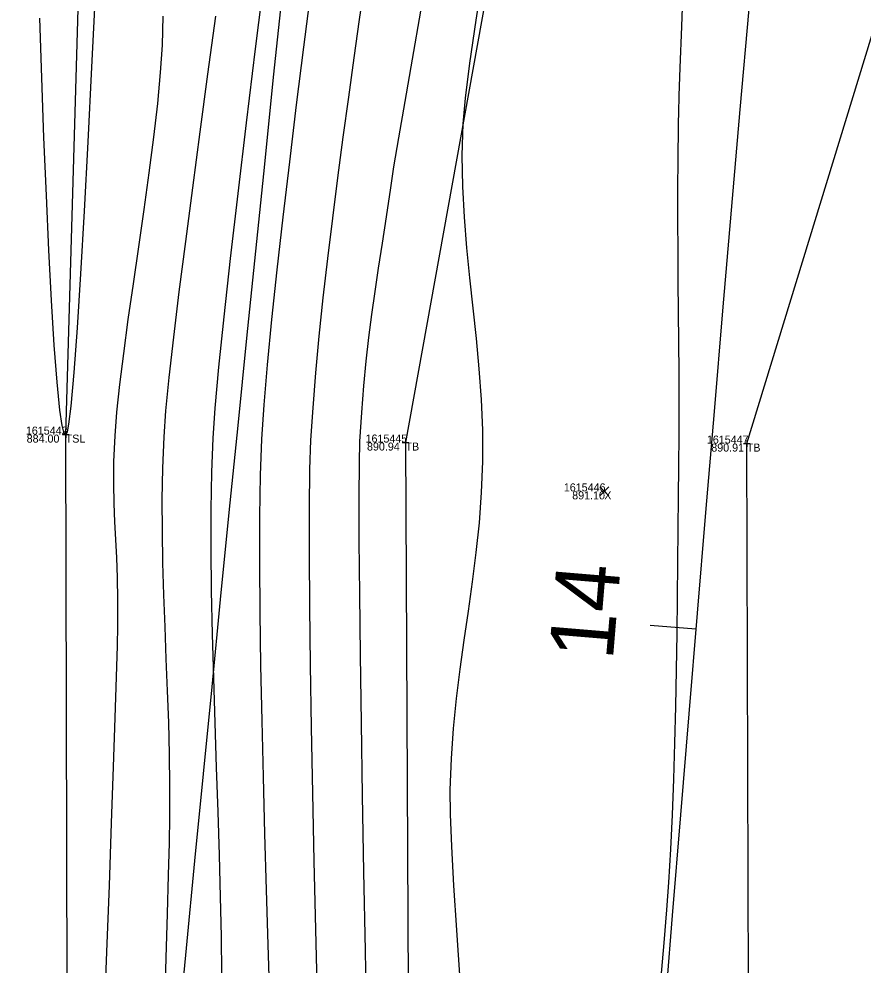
# Model space of a CAD drawing. Extents: x 1957117 to 1971063, y 701601 to 715861.
# Drawn here: x 1962727.25 to 1962764.15, y 703382.27 to 703423.63 of the extents above; entities that cross this region are included whole.
import ezdxf

# ---------------------------------------------------------------- set-up
doc = ezdxf.new("R2010")
doc.units = 0
for name, color, linetype in [('AP_X_Lights', 7, 'Continuous'), ('DT_X_Break_Line', 7, 'Continuous'), ('DT_X_Contour_Major', 7, 'Continuous'), ('DT_X_Contour_Minor', 7, 'Continuous'), ('GE_X_CL_20', 7, 'Continuous'), ('PV_P_Drive', 7, 'Continuous'), ('PV_P_Shoulder', 7, 'Continuous'), ('RS_Raster1', 7, 'Continuous'), ('RW_X_Esmt_RR', 7, 'Continuous'), ('SC_Scratch1', 7, 'Continuous')]:
    doc.layers.add(name, color=color, linetype=linetype)

msp = doc.modelspace()

# ---------------------------------------------------------------- linework, layer by layer
at = {"layer": 'AP_X_Lights'}
for p, q in [((1962752.639, 703402.783), (1962753.027, 703403.173)), ((1962752.639, 703403.173), (1962753.027, 703402.783))]:
    msp.add_line(p, q, dxfattribs=at)
at = {"layer": 'DT_X_Break_Line'}
for points in [[(1962757.692, 703508.157), (1962753.044, 703454.513), (1962744.146, 703405.113), (1962744.434, 703349.663), (1962736.435, 703304.968), (1962738.519, 703256.58), (1962733.25, 703205.119), (1962728.86, 703155.329), (1962727.562, 703104.951), (1962723.293, 703055.515), (1962724.436, 703005.51), (1962718.067, 702954.967), (1962720.729, 702905.083), (1962722.557, 702854.421), (1962723.043, 702804.701), (1962714.011, 702754.826), (1962712.212, 702702.955), (1962716.271, 702654.75)], [(1962702.117, 702657.987), (1962703.272, 702699.736), (1962705.228, 702806.071), (1962703.423, 702855.641), (1962706.263, 702905.812), (1962712.174, 702956.181), (1962713.523, 703005.763), (1962712.842, 703056.179), (1962714.348, 703106.08), (1962716.294, 703155.887), (1962718.32, 703206.081), (1962722.321, 703254.839), (1962724.563, 703306.646), (1962729.417, 703354.621), (1962729.297, 703405.46), (1962730.818, 703457.798), (1962733.395, 703504.264)], [(1962735.623, 702653.941), (1962730.179, 702698.673), (1962732.947, 702753.894), (1962738.207, 702804.216), (1962738.987, 702853.61), (1962736.001, 702904.958), (1962739.593, 702953.751), (1962746.003, 703003.979), (1962748.378, 703053.684), (1962745.135, 703102.004), (1962753.642, 703155.418), (1962750.77, 703204.49), (1962754.665, 703250.528), (1962756.699, 703302.164), (1962759.222, 703352.026), (1962759.063, 703405.067), (1962773.34, 703451.658), (1962770.93, 703504.314)]]:
    msp.add_lwpolyline(points, dxfattribs=at)
at = {"layer": 'DT_X_Contour_Major'}
for points in [[(1962733.548, 703423.756), (1962733.511, 703422.488), (1962733.432, 703421.291), (1962733.302, 703419.939), (1962733.131, 703418.467), (1962732.928, 703416.907), (1962732.706, 703415.296), (1962732.473, 703413.665), (1962732.24, 703412.051), (1962732.018, 703410.486), (1962731.816, 703409.006), (1962731.645, 703407.644), (1962731.516, 703406.434), (1962731.438, 703405.41), (1962731.393, 703404.278), (1962731.381, 703403.304), (1962731.395, 703402.442), (1962731.427, 703401.646), (1962731.468, 703400.873), (1962731.51, 703400.077), (1962731.546, 703399.213), (1962731.567, 703398.236), (1962731.565, 703397.101), (1962731.546, 703396.225), (1962731.507, 703394.866), (1962731.45, 703393.081), (1962731.378, 703390.929), (1962731.291, 703388.466), (1962731.192, 703385.751), (1962731.083, 703382.841), (1962730.966, 703379.794)], [(1962733.548, 703423.756), (1962733.511, 703422.488), (1962733.432, 703421.291), (1962733.302, 703419.939), (1962733.131, 703418.467), (1962732.928, 703416.907), (1962732.706, 703415.296), (1962732.473, 703413.665), (1962732.24, 703412.051), (1962732.018, 703410.486), (1962731.816, 703409.006), (1962731.645, 703407.644), (1962731.516, 703406.434), (1962731.438, 703405.41), (1962731.393, 703404.278), (1962731.381, 703403.304), (1962731.395, 703402.442), (1962731.427, 703401.646), (1962731.468, 703400.873), (1962731.51, 703400.077), (1962731.546, 703399.213), (1962731.567, 703398.236), (1962731.565, 703397.101), (1962731.546, 703396.225), (1962731.507, 703394.866), (1962731.45, 703393.081), (1962731.378, 703390.929), (1962731.291, 703388.466), (1962731.192, 703385.751), (1962731.083, 703382.841), (1962730.966, 703379.794)], [(1962744.805, 703423.968), (1962744.438, 703421.88), (1962744.114, 703420.024), (1962743.842, 703418.44), (1962743.63, 703417.166), (1962743.487, 703416.243), (1962743.301, 703414.981), (1962743.125, 703413.824), (1962742.96, 703412.744), (1962742.806, 703411.716), (1962742.664, 703410.713), (1962742.534, 703409.709), (1962742.416, 703408.678), (1962742.311, 703407.594), (1962742.22, 703406.43), (1962742.142, 703405.16), (1962742.116, 703404.214), (1962742.107, 703402.746), (1962742.114, 703400.817), (1962742.134, 703398.487), (1962742.166, 703395.814), (1962742.209, 703392.859), (1962742.26, 703389.682), (1962742.317, 703386.342), (1962742.38, 703382.899), (1962742.446, 703379.412)], [(1962744.805, 703423.968), (1962744.438, 703421.88), (1962744.114, 703420.024), (1962743.842, 703418.44), (1962743.63, 703417.166), (1962743.487, 703416.243), (1962743.301, 703414.981), (1962743.125, 703413.824), (1962742.96, 703412.744), (1962742.806, 703411.716), (1962742.664, 703410.713), (1962742.534, 703409.709), (1962742.416, 703408.678), (1962742.311, 703407.594), (1962742.22, 703406.43), (1962742.142, 703405.16), (1962742.116, 703404.214), (1962742.107, 703402.746), (1962742.114, 703400.817), (1962742.134, 703398.487), (1962742.166, 703395.814), (1962742.209, 703392.859), (1962742.26, 703389.682), (1962742.317, 703386.342), (1962742.38, 703382.899), (1962742.446, 703379.412)]]:
    msp.add_lwpolyline(points, dxfattribs=at)
at = {"layer": 'DT_X_Contour_Minor'}
for points in [[(1962747.561, 703425.77), (1962747.219, 703423.587), (1962746.946, 703421.699), (1962746.754, 703420.164), (1962746.655, 703419.041), (1962746.615, 703417.664), (1962746.638, 703416.307), (1962746.71, 703414.965), (1962746.818, 703413.633), (1962746.95, 703412.309), (1962747.092, 703410.987), (1962747.233, 703409.665), (1962747.358, 703408.337), (1962747.456, 703407.001), (1962747.512, 703405.651), (1962747.516, 703404.285), (1962747.461, 703402.927), (1962747.36, 703401.601), (1962747.223, 703400.3), (1962747.061, 703399.016), (1962746.884, 703397.744), (1962746.702, 703396.475), (1962746.526, 703395.202), (1962746.367, 703393.919), (1962746.234, 703392.618), (1962746.139, 703391.293), (1962746.092, 703389.935), (1962746.103, 703388.863), (1962746.157, 703387.453), (1962746.249, 703385.749), (1962746.375, 703383.791), (1962746.528, 703381.622)], [(1962747.561, 703425.77), (1962747.219, 703423.587), (1962746.946, 703421.699), (1962746.754, 703420.164), (1962746.655, 703419.041), (1962746.615, 703417.664), (1962746.638, 703416.307), (1962746.71, 703414.965), (1962746.818, 703413.633), (1962746.95, 703412.309), (1962747.092, 703410.987), (1962747.233, 703409.665), (1962747.358, 703408.337), (1962747.456, 703407.001), (1962747.512, 703405.651), (1962747.516, 703404.285), (1962747.461, 703402.927), (1962747.36, 703401.601), (1962747.223, 703400.3), (1962747.061, 703399.016), (1962746.884, 703397.744), (1962746.702, 703396.475), (1962746.526, 703395.202), (1962746.367, 703393.919), (1962746.234, 703392.618), (1962746.139, 703391.293), (1962746.092, 703389.935), (1962746.103, 703388.863), (1962746.157, 703387.453), (1962746.249, 703385.749), (1962746.375, 703383.791), (1962746.528, 703381.622)], [(1962737.994, 703425.684), (1962737.58, 703422.33), (1962737.186, 703419.084), (1962736.82, 703416.005), (1962736.491, 703413.158), (1962736.208, 703410.603), (1962735.979, 703408.402), (1962735.814, 703406.617), (1962735.72, 703405.31), (1962735.662, 703403.816), (1962735.635, 703402.19), (1962735.635, 703400.455), (1962735.657, 703398.631), (1962735.697, 703396.742), (1962735.75, 703394.809), (1962735.811, 703392.854), (1962735.877, 703390.899), (1962735.942, 703388.965), (1962736.002, 703387.074), (1962736.052, 703385.249), (1962736.088, 703383.511), (1962736.106, 703381.881)], [(1962737.994, 703425.684), (1962737.58, 703422.33), (1962737.186, 703419.084), (1962736.82, 703416.005), (1962736.491, 703413.158), (1962736.208, 703410.603), (1962735.979, 703408.402), (1962735.814, 703406.617), (1962735.72, 703405.31), (1962735.662, 703403.816), (1962735.635, 703402.19), (1962735.635, 703400.455), (1962735.657, 703398.631), (1962735.697, 703396.742), (1962735.75, 703394.809), (1962735.811, 703392.854), (1962735.877, 703390.899), (1962735.942, 703388.965), (1962736.002, 703387.074), (1962736.052, 703385.249), (1962736.088, 703383.511), (1962736.106, 703381.881)], [(1962755.303, 703381.576), (1962755.454, 703383.235), (1962755.575, 703384.68), (1962755.661, 703385.878), (1962755.744, 703387.329), (1962755.814, 703388.838), (1962755.872, 703390.391), (1962755.92, 703391.974), (1962755.959, 703393.573), (1962755.99, 703395.175), (1962756.015, 703396.766), (1962756.035, 703398.332), (1962756.052, 703399.859), (1962756.066, 703401.334), (1962756.079, 703402.743), (1962756.093, 703404.071), (1962756.104, 703405.459), (1962756.106, 703406.823), (1962756.102, 703408.17), (1962756.092, 703409.504), (1962756.081, 703410.83), (1962756.069, 703412.154), (1962756.059, 703413.48), (1962756.053, 703414.814), (1962756.053, 703416.16), (1962756.061, 703417.525), (1962756.08, 703418.912), (1962756.083, 703419.101), (1962756.093, 703419.53), (1962756.115, 703420.288), (1962756.155, 703421.501), (1962756.221, 703423.303), (1962756.303, 703425.378)], [(1962755.303, 703381.576), (1962755.454, 703383.235), (1962755.575, 703384.68), (1962755.661, 703385.878), (1962755.744, 703387.329), (1962755.814, 703388.838), (1962755.872, 703390.391), (1962755.92, 703391.974), (1962755.959, 703393.573), (1962755.99, 703395.175), (1962756.015, 703396.766), (1962756.035, 703398.332), (1962756.052, 703399.859), (1962756.066, 703401.334), (1962756.079, 703402.743), (1962756.093, 703404.071), (1962756.104, 703405.459), (1962756.106, 703406.823), (1962756.102, 703408.17), (1962756.092, 703409.504), (1962756.081, 703410.83), (1962756.069, 703412.154), (1962756.059, 703413.48), (1962756.053, 703414.814), (1962756.053, 703416.16), (1962756.061, 703417.525), (1962756.08, 703418.912), (1962756.083, 703419.101), (1962756.093, 703419.53), (1962756.115, 703420.288), (1962756.155, 703421.501), (1962756.221, 703423.303), (1962756.303, 703425.378)], [(1962730.595, 703424.976), (1962730.426, 703421.528), (1962730.26, 703418.259), (1962730.098, 703415.228), (1962729.942, 703412.496), (1962729.793, 703410.125), (1962729.653, 703408.175), (1962729.522, 703406.707), (1962729.426, 703405.92), (1962729.359, 703405.577), (1962729.317, 703405.473), (1962729.297, 703405.46), (1962729.272, 703405.472), (1962729.222, 703405.561), (1962729.147, 703405.855), (1962729.046, 703406.523), (1962728.921, 703407.758), (1962728.798, 703409.377), (1962728.677, 703411.318), (1962728.561, 703413.519), (1962728.451, 703415.917), (1962728.347, 703418.449), (1962728.252, 703421.053), (1962728.166, 703423.666)], [(1962730.595, 703424.976), (1962730.426, 703421.528), (1962730.26, 703418.259), (1962730.098, 703415.228), (1962729.942, 703412.496), (1962729.793, 703410.125), (1962729.653, 703408.175), (1962729.522, 703406.707), (1962729.426, 703405.92), (1962729.359, 703405.577), (1962729.317, 703405.473), (1962729.297, 703405.46), (1962729.272, 703405.472), (1962729.222, 703405.561), (1962729.147, 703405.855), (1962729.046, 703406.523), (1962728.921, 703407.758), (1962728.798, 703409.377), (1962728.677, 703411.318), (1962728.561, 703413.519), (1962728.451, 703415.917), (1962728.347, 703418.449), (1962728.252, 703421.053), (1962728.166, 703423.666)], [(1962742.359, 703425.203), (1962742.128, 703423.602), (1962741.891, 703421.934), (1962741.65, 703420.214), (1962741.41, 703418.46), (1962741.175, 703416.688), (1962740.95, 703414.916), (1962740.736, 703413.16), (1962740.54, 703411.437), (1962740.364, 703409.764), (1962740.214, 703408.157), (1962740.091, 703406.633), (1962740.001, 703405.21), (1962739.957, 703403.932), (1962739.936, 703402.259), (1962739.936, 703400.244), (1962739.953, 703397.937), (1962739.985, 703395.389), (1962740.03, 703392.652), (1962740.085, 703389.777), (1962740.148, 703386.815), (1962740.215, 703383.816), (1962740.286, 703380.833)], [(1962742.359, 703425.203), (1962742.128, 703423.602), (1962741.891, 703421.934), (1962741.65, 703420.214), (1962741.41, 703418.46), (1962741.175, 703416.688), (1962740.95, 703414.916), (1962740.736, 703413.16), (1962740.54, 703411.437), (1962740.364, 703409.764), (1962740.214, 703408.157), (1962740.091, 703406.633), (1962740.001, 703405.21), (1962739.957, 703403.932), (1962739.936, 703402.259), (1962739.936, 703400.244), (1962739.953, 703397.937), (1962739.985, 703395.389), (1962740.03, 703392.652), (1962740.085, 703389.777), (1962740.148, 703386.815), (1962740.215, 703383.816), (1962740.286, 703380.833)], [(1962740.015, 703424.903), (1962739.692, 703422.394), (1962739.376, 703419.877), (1962739.072, 703417.389), (1962738.787, 703414.97), (1962738.527, 703412.659), (1962738.298, 703410.493), (1962738.107, 703408.513), (1962737.959, 703406.755), (1962737.86, 703405.26), (1962737.8, 703403.69), (1962737.769, 703401.878), (1962737.764, 703399.861), (1962737.78, 703397.676), (1962737.815, 703395.361), (1962737.864, 703392.953), (1962737.924, 703390.491), (1962737.992, 703388.01), (1962738.063, 703385.55), (1962738.135, 703383.146), (1962738.203, 703380.837)], [(1962740.015, 703424.903), (1962739.692, 703422.394), (1962739.376, 703419.877), (1962739.072, 703417.389), (1962738.787, 703414.97), (1962738.527, 703412.659), (1962738.298, 703410.493), (1962738.107, 703408.513), (1962737.959, 703406.755), (1962737.86, 703405.26), (1962737.8, 703403.69), (1962737.769, 703401.878), (1962737.764, 703399.861), (1962737.78, 703397.676), (1962737.815, 703395.361), (1962737.864, 703392.953), (1962737.924, 703390.491), (1962737.992, 703388.01), (1962738.063, 703385.55), (1962738.135, 703383.146), (1962738.203, 703380.837)], [(1962735.842, 703423.762), (1962735.499, 703421.221), (1962735.16, 703418.702), (1962734.833, 703416.247), (1962734.526, 703413.901), (1962734.247, 703411.709), (1962734.005, 703409.714), (1962733.807, 703407.962), (1962733.662, 703406.496), (1962733.579, 703405.36), (1962733.525, 703403.999), (1962733.503, 703402.626), (1962733.508, 703401.243), (1962733.533, 703399.852), (1962733.574, 703398.456), (1962733.625, 703397.057), (1962733.68, 703395.658), (1962733.735, 703394.261), (1962733.783, 703392.869), (1962733.819, 703391.483), (1962733.837, 703390.107), (1962733.832, 703388.742), (1962733.813, 703387.619), (1962733.78, 703386.194), (1962733.735, 703384.503), (1962733.679, 703382.584), (1962733.613, 703380.473)], [(1962735.842, 703423.762), (1962735.499, 703421.221), (1962735.16, 703418.702), (1962734.833, 703416.247), (1962734.526, 703413.901), (1962734.247, 703411.709), (1962734.005, 703409.714), (1962733.807, 703407.962), (1962733.662, 703406.496), (1962733.579, 703405.36), (1962733.525, 703403.999), (1962733.503, 703402.626), (1962733.508, 703401.243), (1962733.533, 703399.852), (1962733.574, 703398.456), (1962733.625, 703397.057), (1962733.68, 703395.658), (1962733.735, 703394.261), (1962733.783, 703392.869), (1962733.819, 703391.483), (1962733.837, 703390.107), (1962733.832, 703388.742), (1962733.813, 703387.619), (1962733.78, 703386.194), (1962733.735, 703384.503), (1962733.679, 703382.584), (1962733.613, 703380.473)]]:
    msp.add_lwpolyline(points, dxfattribs=at)
at = {"layer": 'GE_X_CL_20'}
msp.add_line((1962756.834, 703396.95), (1962754.841, 703397.116), dxfattribs=at)
msp.add_arc((1968466.781, 702923.066), 5729.578, 166.495347, 177.813939, dxfattribs=at)
at = {"layer": 'PV_P_Drive'}
for p, q in [((1962729.297, 703405.606), (1962729.297, 703405.314)), ((1962729.151, 703405.46), (1962729.443, 703405.46)), ((1962729.297, 703405.46), (1962729.297, 703405.46)), ((1962744, 703405.113), (1962744.292, 703405.113)), ((1962744.146, 703405.259), (1962744.146, 703404.967)), ((1962744.146, 703405.113), (1962744.146, 703405.113)), ((1962759.063, 703405.213), (1962759.063, 703404.921)), ((1962758.917, 703405.067), (1962759.209, 703405.067)), ((1962759.063, 703405.067), (1962759.063, 703405.067))]:
    msp.add_line(p, q, dxfattribs=at)
at = {"layer": 'RW_X_Esmt_RR'}
msp.add_arc((1968454.457, 702829.895), 5746.578, 171.9960402, 176.8809291, dxfattribs=at)

# ---------------------------------------------------------------- texts
at = {"layer": 'GE_X_CL_20'}
msp.add_text('14', height=2.8, rotation=85.2557, dxfattribs=at).set_placement((1962753.206, 703395.557))
at = {"layer": 'PV_P_Shoulder'}
for s, p in [('884.00', (1962727.591, 703405.11)), ('890.94', (1962742.465, 703404.763)), ('890.91', (1962757.511, 703404.717)), ('891.10', (1962751.433, 703402.628))]:
    msp.add_text(s, height=0.35, dxfattribs=at).set_placement(p)
at = {"layer": 'RS_Raster1'}
for s, p in [('1615442', (1962727.556, 703405.46)), ('1615445', (1962742.402, 703405.113)), ('1615447', (1962757.319, 703405.067)), ('1615446', (1962751.067, 703402.978))]:
    msp.add_text(s, height=0.35, dxfattribs=at).set_placement(p)
at = {"layer": 'SC_Scratch1'}
for s, p in [('TSL', (1962729.297, 703405.11)), ('TB', (1962744.146, 703404.763)), ('TB', (1962759.063, 703404.717)), ('X', (1962752.833, 703402.628))]:
    msp.add_text(s, height=0.35, dxfattribs=at).set_placement(p)

doc.saveas('drawing.dxf')
